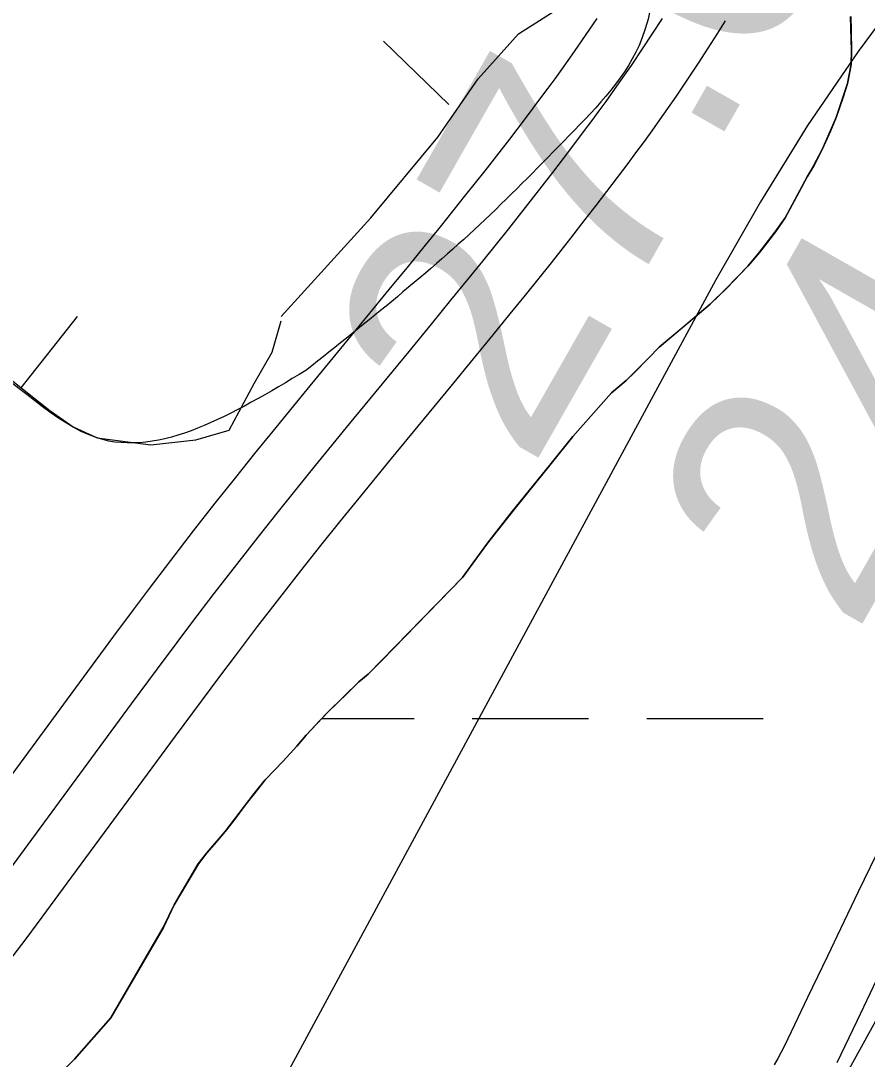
# Model space of a CAD drawing. Extents: x 3297735 to 3335592, y 670436 to 695807.
# Drawn here: x 3317914.5 to 3318147.2, y 692021.3 to 692307 of the extents above; entities that cross this region are included whole.
import ezdxf

# ---------------------------------------------------------------- set-up
doc = ezdxf.new("R2010")
doc.units = 0
for name, color, linetype in [('V-BORW-LINE', 7, 'Continuous'), ('V-RIVR-EDGE', 7, 'Continuous'), ('V-RIVR-RANG', 7, 'Continuous'), ('V-ROAD-CNTR', 7, 'Continuous'), ('V-SITE-VEGE', 7, 'Continuous'), ('V-TOPO-MAJR', 7, 'Continuous'), ('V-TOPO-SHOR', 7, 'Continuous'), ('V-WETL-SWMP', 7, 'Continuous')]:
    doc.layers.add(name, color=color, linetype=linetype)

msp = doc.modelspace()

# ---------------------------------------------------------------- linework, layer by layer
at = {"layer": 'V-BORW-LINE'}
for p, q in [((3318032.17, 692284), (3318014.26, 692301.44)), ((3317914.58, 692206.06), (3317930.1, 692225.66))]:
    msp.add_line(p, q, dxfattribs=at)
for points in [[(3317986.03, 692225.68), (3318010.69, 692252.82), (3318029.18, 692275.02), (3318040.27, 692291.05), (3318051.36, 692303.38), (3318064.92, 692312.02), (3318066.16, 692314.48), (3318068.62, 692315.72), (3318072.32, 692319.42), (3318074.78, 692321.88), (3318073.55, 692329.28), (3318072.32, 692334.22), (3318069.85, 692336.68), (3318063.69, 692337.92), (3318057.53, 692339.15), (3318039.04, 692346.55), (3317987.27, 692371.22), (3317917, 692393.42), (3317848.97, 692417.25), (3317769.03, 692444.44), (3317690.29, 692475.87), (3317667.68, 692486.79)], [(3317677.46, 692334.55), (3317720.54, 692310.8), (3317761.96, 692285.21), (3317784.07, 692270.1), (3317806.15, 692254.94), (3317825.74, 692241.86), (3317845.56, 692229.13), (3317858.53, 692223.53), (3317900.59, 692214.94), (3317909.61, 692209.99), (3317922.45, 692199.83), (3317928.86, 692195.3), (3317935.44, 692192.24), (3317950.26, 692190.36), (3317962.65, 692191.75), (3317971.81, 692194.4), (3317978.64, 692207.18), (3317983.57, 692215.82), (3317986.03, 692224.45)]]:
    msp.add_lwpolyline(points, dxfattribs=at)
msp.add_spline([(3317992.88, 692210.82), (3318042.14, 692252.31), (3318065.21, 692275.38), (3318085.29, 692302.15), (3318081.29, 692346.37), (3318053.85, 692372.41), (3317848.97, 692417.25), (3317690.29, 692475.87), (3317646.41, 692499.83), (3317608.15, 692528.12), (3317575.85, 692551.49), (3317531.42, 692568.62), (3317494.72, 692549.43), (3317478.72, 692503.63), (3317472.25, 692454.79), (3317456.82, 692398.4), (3317435.96, 692355.24), (3317450.43, 692319.49), (3317503.36, 692314.05), (3317546.88, 692323.53), (3317582.47, 692346.47), (3317627.32, 692352.33), (3317677.46, 692334.55), (3317761.96, 692285.21), (3317806.15, 692254.94), (3317845.56, 692229.13), (3317900.59, 692214.94), (3317935.44, 692192.24), (3317992.88, 692210.82)], degree=3, dxfattribs=at)
at = {"layer": 'V-RIVR-EDGE'}
msp.add_spline([(3319555.14, 694014.55), (3319548.52, 694002.76), (3319539.36, 693985.79), (3319509.78, 693923.27), (3319496.46, 693903), (3319479.41, 693878.17), (3319464.01, 693854.58), (3319445.27, 693818.98), (3319424.44, 693775.51), (3319406.53, 693740.74), (3319395.69, 693713), (3319386.52, 693693.13), (3319372.79, 693671.61), (3319340.34, 693621.53), (3319316.61, 693580.14), (3319295.79, 693542.89), (3319282.06, 693520.96), (3319271.65, 693502.33), (3319267.89, 693489.49), (3319259.98, 693475.83), (3319250.42, 693465.08), (3319246.25, 693454.32), (3319237.93, 693442.32), (3319231.68, 693428.65), (3319225.43, 693414.99), (3319219.61, 693410.03), (3319205.47, 693391.42), (3319185.09, 693363.28), (3319164.7, 693327.69), (3319143.08, 693301.21), (3319109.39, 693253.21), (3319083.6, 693218.46), (3319061.14, 693187.85), (3319039.52, 693157.64), (3319018.29, 693123.29), (3318994.59, 693091.02), (3318949.68, 693031.86), (3318931.37, 693004.55), (3318913.08, 692981.38), (3318902.25, 692962.76), (3318892.68, 692944.55), (3318876.03, 692916.4), (3318861.86, 692887.84), (3318841.46, 692848.51), (3318822.29, 692807.53), (3318806.46, 692774.41), (3318803.1, 692758.66), (3318804.31, 692744.98), (3318808.02, 692734.61), (3318808.84, 692730.46), (3318817.11, 692725.47), (3318826.63, 692719.23), (3318832.83, 692713), (3318835.72, 692705.53), (3318835.27, 692692.27), (3318829.85, 692681.5), (3318819.88, 692669.09), (3318809.47, 692651.3), (3318783.24, 692602.87), (3318768.67, 692580.52), (3318760.79, 692575.98), (3318753.73, 692573.1), (3318747.11, 692573.94), (3318739.24, 692579.76), (3318735.53, 692585.58), (3318730.56, 692588.49), (3318721.44, 692588.1), (3318700.27, 692573.64), (3318679.48, 692549.66), (3318660.76, 692522.35), (3318646.6, 692493.37), (3318637.03, 692477.64), (3318624.96, 692456.95), (3318607.08, 692434.19), (3318599.98, 692413.49), (3318583.3, 692372.49), (3318565.82, 692342.28), (3318547.09, 692313.73), (3318534.2, 692295.52), (3318512.56, 692258.69), (3318488.02, 692224.76), (3318446.4, 692155.23), (3318418.11, 692112.61), (3318397.31, 692084.47), (3318386.91, 692066.68), (3318376.5, 692048.05), (3318354.44, 692011.22), (3318333.22, 691976.45), (3318316.13, 691940.02), (3318301.57, 691917.67), (3318275.38, 691884.99), (3318265.81, 691873), (3318250.82, 691844.85), (3318236.64, 691808.41), (3318222.07, 691781.09), (3318194.96, 691714.01), (3318179.96, 691684.2), (3318162.07, 691654.82), (3318140.84, 691619.64), (3318130.44, 691603.92), (3318120.89, 691595.24), (3318105.09, 691577.87), (3318090.12, 691558.42), (3318067.68, 691532.37), (3318043.56, 691501.75), (3318020.26, 691465.75), (3317998.21, 691433.06), (3317973.66, 691392.92), (3317962.42, 691371.81), (3317929.95, 691315.1), (3317907.9, 691282.41), (3317889.2, 691263.39), (3317870.48, 691238.16), (3317844.7, 691202.99), (3317833.05, 691186.02), (3317808.09, 691148.78), (3317780.64, 691109.47), (3317756.1, 691076.38), (3317731.98, 691045.35), (3317684.57, 690978.73), (3317668.76, 690954.73), (3317646.3, 690922.04), (3317635.48, 690907.15), (3317629.25, 690900.53), (3317620.1, 690889.36), (3317608.46, 690874.47), (3317601.4, 690867.03), (3317592.67, 690860.42), (3317585.59, 690845.93), (3317576.86, 690836), (3317565.64, 690821.11), (3317549.42, 690801.25), (3317522.4, 690767.75), (3317502.45, 690745), (3317489.97, 690727.62), (3317482.47, 690713.55), (3317479.54, 690701.12), (3317475.78, 690689.94), (3317474.94, 690683.31), (3317467.87, 690674.21), (3317451.65, 690653.94), (3317427.54, 690622.91), (3317406.33, 690593.95), (3317381.8, 690564.58), (3317328.18, 690504.62), (3317308.23, 690483.11), (3317290.78, 690466.16), (3317272.5, 690446.31), (3317248.81, 690422.74), (3317230.94, 690402.48), (3317202.23, 690356.54), (3317170.21, 690314.34), (3317129.47, 690266.36), (3317099.12, 690227.48), (3317085.82, 690212.59), (3317074.19, 690204.33), (3317063.38, 690189.85), (3317045.08, 690163.78), (3317020.95, 690128.61), (3316996.82, 690093.85), (3316970.63, 690059.1), (3316926.98, 690008.23), (3316891.65, 689970.6), (3316861.71, 689930.05), (3316828.03, 689887.86), (3316809.31, 689860.13), (3316797.25, 689841.93), (3316783.53, 689825.38), (3316737.37, 689762.08), (3316714.9, 689728.98), (3316681.64, 689687.61), (3316661.69, 689665.69), (3316647.97, 689646.66), (3316619.68, 689606.11), (3316602.63, 689581.28), (3316583.49, 689551.9), (3316563.93, 689519.62), (3316547.71, 689499.35), (3316541.89, 689491.9), (3316538.57, 689488.6), (3316532.31, 689474.1), (3316523.16, 689461.28), (3316509.03, 689445.15), (3316500.29, 689431.49), (3316493.22, 689419.9), (3316485.73, 689407.9), (3316486.11, 689397.12), (3316486.48, 689375.57), (3316487.29, 689371.01), (3316491.44, 689370.17), (3316493.5, 689366.43), (3316494.29, 689352.75), (3316496.75, 689341.56), (3316502.54, 689336.57), (3316504.2, 689334.08), (3316504.18, 689328.69), (3316501.27, 689325.8), (3316488.83, 689321.27), (3316487.17, 689319.61), (3316487.16, 689316.71), (3316492.96, 689316.7), (3316502.08, 689318.33), (3316508.3, 689318.32), (3316513.27, 689314.99), (3316516.58, 689314.98), (3316524.87, 689314.55), (3316535.62, 689303.33), (3316544.71, 689293.36), (3316545.54, 689290.04), (3316543.46, 689287.97), (3316525.66, 689296.72), (3316509.92, 689304.22), (3316502.06, 689307.14), (3316490.45, 689308.41), (3316482.58, 689308.02), (3316478.02, 689308.03), (3316473.47, 689311.77), (3316449.46, 689323.85), (3316424.59, 689324.74), (3316401.79, 689323.14), (3316381.47, 689318.22), (3316366.54, 689316.18), (3316352.85, 689311.24), (3316334.16, 689295.54), (3316302.2, 689277.79), (3316275.21, 689257.14), (3316266.49, 689249.28), (3316249.02, 689224.04), (3316230.28, 689191.76), (3316217.78, 689162.78), (3316200.69, 689125.93), (3316182.37, 689092.82), (3316162.8, 689054.73), (3316141.17, 689024.94), (3316114.57, 688996.41), (3316081.77, 688971.62), (3316036.89, 688926.14), (3316007.39, 688897.61), (3315987.04, 688880.67), (3315970.01, 688865.79), (3315959.63, 688858.77), (3315957.13, 688852.14), (3315955.46, 688848.42), (3315953.91, 688835.53)], degree=3, dxfattribs=at)
at = {"layer": 'V-ROAD-CNTR'}
for points in [[(3317904.41, 692089.28), (3317932.87, 692128.01), (3317940.06, 692137.71), (3317945.48, 692144.97), (3317949.58, 692150.42), (3317955.76, 692158.55), (3317962, 692166.66), (3317967.95, 692174.26), (3317973.57, 692181.35), (3317978.87, 692187.96), (3317983.86, 692194.12), (3317993.23, 692205.6), (3318009.65, 692225.58), (3318015.79, 692233.05), (3318021.14, 692239.59), (3318025.8, 692245.31), (3318029.85, 692250.32), (3318036.9, 692259.12), (3318042.14, 692265.74), (3318046.03, 692270.72), (3318048.92, 692274.46), (3318053.24, 692280.1), (3318057.52, 692285.77), (3318059.5, 692288.44), (3318061.41, 692291.05), (3318063.23, 692293.57), (3318066.75, 692298.54), (3318069.99, 692303.22), (3318072.98, 692307.65)], [(3317908.31, 692069.34), (3317916.48, 692080.38), (3317944.94, 692119.11), (3317952.1, 692128.76), (3317957.49, 692135.97), (3317961.55, 692141.37), (3317967.67, 692149.44), (3317973.85, 692157.46), (3317979.74, 692164.98), (3317985.3, 692172), (3317990.55, 692178.55), (3317995.5, 692184.67), (3318004.83, 692196.1), (3318021.24, 692216.05), (3318027.39, 692223.54), (3318032.76, 692230.11), (3318037.45, 692235.86), (3318041.53, 692240.91), (3318048.64, 692249.78), (3318053.93, 692256.47), (3318057.87, 692261.51), (3318060.81, 692265.31), (3318065.19, 692271.03), (3318069.52, 692276.78), (3318071.57, 692279.54), (3318073.54, 692282.23), (3318075.43, 692284.84), (3318079.04, 692289.94), (3318082.37, 692294.75), (3318085.44, 692299.3), (3318088.29, 692303.58), (3318090.92, 692307.62)], [(3317911.21, 692048.19), (3317915.94, 692054.48), (3317920.35, 692060.39), (3317928.55, 692071.47), (3317957.01, 692110.2), (3317964.13, 692119.81), (3317969.49, 692126.98), (3317973.51, 692132.32), (3317979.59, 692140.32), (3317985.7, 692148.26), (3317991.52, 692155.7), (3317997.02, 692162.65), (3318002.23, 692169.14), (3318007.14, 692175.21), (3318016.43, 692186.59), (3318032.83, 692206.53), (3318038.99, 692214.03), (3318044.38, 692220.62), (3318049.09, 692226.41), (3318053.22, 692231.5), (3318060.38, 692240.44), (3318065.72, 692247.2), (3318069.71, 692252.3), (3318072.69, 692256.16), (3318077.13, 692261.95), (3318081.53, 692267.79), (3318083.65, 692270.64), (3318085.67, 692273.41), (3318087.63, 692276.12), (3318091.33, 692281.34), (3318094.75, 692286.29), (3318097.9, 692290.95), (3318100.82, 692295.34), (3318103.51, 692299.47), (3318106.01, 692303.36), (3318108.3, 692306.98)], [(3318151.24, 692080.73), (3318144.76, 692067.32), (3318139.91, 692057.23), (3318136.28, 692049.65), (3318130.82, 692038.25), (3318125.39, 692026.89), (3318124.48, 692025.04), (3318123.57, 692023.28), (3318122.63, 692021.54), (3318121.66, 692019.81)], [(3318149.81, 692043.17), (3318144.36, 692031.78), (3318138.88, 692020.34)]]:
    msp.add_lwpolyline(points, dxfattribs=at)
at = {"layer": 'V-SITE-VEGE'}
for p, q in [((3318142.92, 692298.71), (3318142.7, 692308.18)), ((3318142.83, 692294.99), (3318142.92, 692298.71)), ((3318141.83, 692289.76), (3318142.83, 692294.99)), ((3318138.71, 692280.4), (3318141.83, 692289.76)), ((3318134.83, 692271.57), (3318138.71, 692280.4)), ((3318132.52, 692267.06), (3318134.83, 692271.57)), ((3318130.73, 692264.05), (3318132.52, 692267.06)), ((3318124.68, 692252.76), (3318130.73, 692264.05)), ((3318121.98, 692248.98), (3318124.68, 692252.76)), ((3318117.66, 692243.3), (3318121.98, 692248.98)), ((3318114.4, 692239.51), (3318117.66, 692243.3)), ((3318108.6, 692233.43), (3318114.4, 692239.51)), ((3318104.06, 692229.05), (3318108.6, 692233.43)), ((3318090.02, 692217.2), (3318104.06, 692229.05)), ((3318087.12, 692214.16), (3318090.02, 692217.2)), ((3318080.95, 692208.07), (3318087.12, 692214.16)), ((3318076.94, 692204.63), (3318080.95, 692208.07)), ((3318066.26, 692192.68), (3318076.94, 692204.63)), ((3318059.94, 692184.72), (3318066.26, 692192.68)), ((3318049.65, 692172.03), (3318059.94, 692184.72)), ((3318042.79, 692163.32), (3318049.65, 692172.03)), ((3318035.96, 692153.87), (3318042.79, 692163.32)), ((3318013.82, 692131.06), (3318035.96, 692153.87)), ((3318010.01, 692127.25), (3318013.82, 692131.06)), ((3318007.46, 692125.15), (3318010.01, 692127.25)), ((3317998.92, 692116.77), (3318007.46, 692125.15)), ((3317992.94, 692110.5), (3317998.92, 692116.77)), ((3317990.41, 692107.47), (3317992.94, 692110.5)), ((3317986.6, 692103.29), (3317990.41, 692107.47)), ((3317981.71, 692098.16), (3317986.6, 692103.29)), ((3317978.64, 692094.37), (3317981.71, 692098.16)), ((3317970.71, 692083.97), (3317978.64, 692094.37)), ((3317965.64, 692078.09), (3317970.71, 692083.97)), ((3317963.3, 692075.06), (3317965.64, 692078.09)), ((3317956.69, 692063.76), (3317963.3, 692075.06)), ((3317953.67, 692057.56), (3317956.69, 692063.76)), ((3317939.21, 692032.69), (3317953.67, 692057.56)), ((3317929.26, 692021.31), (3317939.21, 692032.69))]:
    msp.add_line(p, q, dxfattribs=at)
at = {"layer": 'V-TOPO-MAJR'}
for points in [[(3318350.87, 692537.71), (3318342.11, 692537.94), (3318333.99, 692536.43), (3318326.84, 692532.3), (3318320.34, 692526.41), (3318159.4, 692318.44), (3318144.77, 692298.54), (3318130.81, 692278.2), (3318117.87, 692257.2), (3318105.6, 692235.76), (3317951.33, 691950.07), (3317924.9, 691901.29), (3317898.38, 691852.57), (3317871.73, 691803.91)], [(3317928.21, 691630.41), (3318155.06, 692041.7), (3318170.48, 692070.14), (3318185.63, 692098.73), (3318200.35, 692127.54), (3318214.8, 692156.48), (3318228.69, 692185.7), (3318242.11, 692215.11), (3318254.84, 692244.84), (3318267.1, 692274.77), (3318362.6, 692515.98)]]:
    msp.add_lwpolyline(points, dxfattribs=at)
at = {"layer": 'V-TOPO-SHOR'}
for points in [[(3318142.7, 692308.18), (3318142.79, 692304.28), (3318142.93, 692298.71), (3318142.83, 692294.99), (3318141.83, 692289.76), (3318140.62, 692286.02), (3318138.71, 692280.4), (3318137.13, 692276.65), (3318134.83, 692271.57), (3318132.52, 692267.06), (3318130.73, 692264.05), (3318128.42, 692259.72), (3318124.68, 692252.76), (3318121.98, 692248.98), (3318117.66, 692243.3), (3318114.4, 692239.51), (3318108.6, 692233.43), (3318104.06, 692229.05), (3318096.58, 692222.74), (3318090.02, 692217.2), (3318087.12, 692214.16), (3318083.31, 692210.35), (3318080.95, 692208.07), (3318076.94, 692204.63), (3318066.26, 692192.68), (3318059.94, 692184.72), (3318053.8, 692177.15), (3318049.65, 692172.03), (3318042.79, 692163.32), (3318040.1, 692159.54), (3318035.96, 692153.87), (3318013.82, 692131.06), (3318010.01, 692127.25), (3318007.46, 692125.15), (3318004.19, 692121.91), (3317998.92, 692116.77), (3317996.75, 692114.49), (3317992.94, 692110.5), (3317990.41, 692107.47), (3317986.6, 692103.29), (3317984.25, 692100.82), (3317981.71, 692098.16), (3317978.64, 692094.37), (3317976.48, 692091.54), (3317973.05, 692087)], [(3317973.05, 692087), (3317970.71, 692083.97), (3317967.63, 692080.37), (3317965.64, 692078.09), (3317963.3, 692075.06), (3317956.69, 692063.76), (3317953.67, 692057.56), (3317939.21, 692032.69), (3317929.26, 692021.31), (3317925.08, 692017.12), (3317922.36, 692014.46), (3317918.35, 692011.02), (3317914.35, 692007.4)]]:
    msp.add_lwpolyline(points, dxfattribs=at)
at = {"layer": 'V-WETL-SWMP'}
for p, q in [((3318142.9, 692298.71), (3318142.68, 692308.19)), ((3318142.8, 692295), (3318142.9, 692298.71)), ((3318141.81, 692289.77), (3318142.8, 692295)), ((3318138.69, 692280.41), (3318141.81, 692289.77)), ((3318134.81, 692271.58), (3318138.69, 692280.41)), ((3318132.5, 692267.07), (3318134.81, 692271.58)), ((3318130.71, 692264.06), (3318132.5, 692267.07)), ((3318124.66, 692252.77), (3318130.71, 692264.06)), ((3318121.96, 692248.99), (3318124.66, 692252.77)), ((3318117.63, 692243.31), (3318121.96, 692248.99)), ((3318114.38, 692239.52), (3318117.63, 692243.31)), ((3318108.58, 692233.44), (3318114.38, 692239.52)), ((3318104.03, 692229.06), (3318108.58, 692233.44)), ((3318090, 692217.21), (3318104.03, 692229.06)), ((3318087.1, 692214.17), (3318090, 692217.21)), ((3318080.93, 692208.08), (3318087.1, 692214.17)), ((3318076.92, 692204.64), (3318080.93, 692208.08)), ((3318066.24, 692192.68), (3318076.92, 692204.64)), ((3318059.92, 692184.73), (3318066.24, 692192.68)), ((3318049.63, 692172.04), (3318059.92, 692184.73)), ((3318042.77, 692163.33), (3318049.63, 692172.04)), ((3318035.94, 692153.88), (3318042.77, 692163.33)), ((3318013.8, 692131.07), (3318035.94, 692153.88)), ((3318009.99, 692127.26), (3318013.8, 692131.07)), ((3318007.44, 692125.16), (3318009.99, 692127.26)), ((3317998.9, 692116.78), (3318007.44, 692125.16)), ((3317992.92, 692110.51), (3317998.9, 692116.78)), ((3317997.27, 692115.07), (3318022.61, 692115.07)), ((3318038.61, 692115.07), (3318070.61, 692115.07)), ((3318086.61, 692115.07), (3318118.61, 692115.07)), ((3317990.39, 692107.48), (3317992.92, 692110.51)), ((3317986.58, 692103.3), (3317990.39, 692107.48)), ((3317981.69, 692098.17), (3317986.58, 692103.3)), ((3317978.62, 692094.38), (3317981.69, 692098.17)), ((3317970.69, 692083.98), (3317978.62, 692094.38)), ((3317965.62, 692078.1), (3317970.69, 692083.98)), ((3317963.28, 692075.07), (3317965.62, 692078.1)), ((3317956.67, 692063.77), (3317963.28, 692075.07)), ((3317953.66, 692057.57), (3317956.67, 692063.77)), ((3317939.19, 692032.7), (3317953.66, 692057.57)), ((3317929.24, 692021.32), (3317939.19, 692032.7)), ((3317922.34, 692014.47), (3317929.24, 692021.32))]:
    msp.add_line(p, q, dxfattribs=at)

# ---------------------------------------------------------------- texts
at = {"layer": 'V-RIVR-RANG'}
for s, p in [('27.6', (3318054.58, 692182.89)), ('24.1', (3318143.67, 692137.25))]:
    msp.add_text(s, height=67, rotation=60.3183, dxfattribs=at).set_placement(p)

doc.saveas('drawing.dxf')
